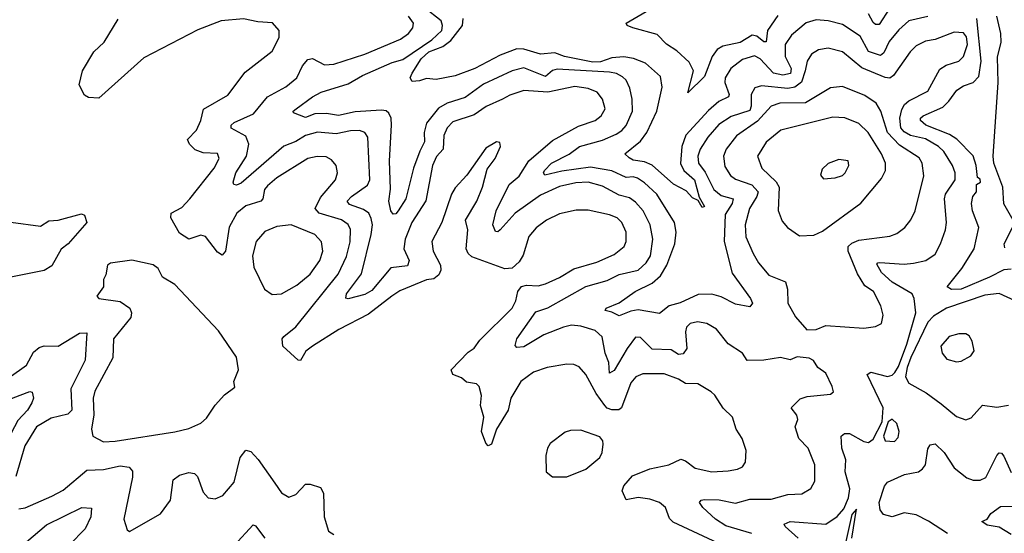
# Model space of a CAD drawing. Extents: x 1954678 to 2060275, y 904822 to 1016299.
# Tile 367 of 467: x 2009233 to 2013377, y 1000046 to 1002210. Entities that reach past the tile are written whole.
import ezdxf

# ---------------------------------------------------------------- set-up
doc = ezdxf.new("R2010")
doc.units = 0

msp = doc.modelspace()

# ---------------------------------------------------------------- linework, layer by layer
at = {"layer": '0CON20XD'}
for points in [[(2012508.5, 1000025), (2012454, 1000075), (2012450, 1000085), (2012475, 1000095.4), (2012625, 1000084.5), (2012672.8, 1000117.2), (2012701.5, 1000148.5), (2012720.4, 1000195), (2012727.2, 1000232.8), (2012706.7, 1000305), (2012709.2, 1000355), (2012693.2, 1000405), (2012690.4, 1000455), (2012703.7, 1000466.3), (2012725, 1000466.6), (2012785, 1000432.9), (2012805, 1000428.5), (2012825, 1000442.7), (2012862, 1000515), (2012866.6, 1000575), (2012799.5, 1000715), (2012815.5, 1000724.5), (2012885, 1000706.9), (2012905, 1000712.9), (2012916.3, 1000723.7), (2012931.2, 1000748.8), (2012966.7, 1000843.3), (2013003.7, 1000975), (2012997.2, 1001035), (2012989.4, 1001055), (2012905, 1001104.4), (2012859.6, 1001145), (2012840.7, 1001179.3), (2012843.9, 1001186.1), (2012853.1, 1001186.9), (2012955, 1001179.8), (2012995, 1001184.3), (2013045.8, 1001195), (2013085, 1001222.5), (2013108.6, 1001265), (2013128.6, 1001325), (2013133.1, 1001355), (2013124.3, 1001455), (2013129.5, 1001475), (2013169.2, 1001535), (2013169.6, 1001565), (2013158.2, 1001595), (2013122.5, 1001655), (2013100, 1001675), (2013045, 1001707.7), (2012981.8, 1001721.8), (2012955, 1001737.1), (2012940.7, 1001755), (2012937, 1001795), (2012945, 1001831.9), (2012957.2, 1001852.8), (2012975, 1001867.6), (2013055, 1001908.5), (2013105, 1002001.5), (2013132.2, 1002017.8), (2013185, 1002035.4), (2013205, 1002054.5), (2013221.2, 1002105), (2013217.9, 1002137.9), (2013205.3, 1002155.3), (2013165, 1002157.5), (2013085, 1002126.4), (2013045, 1002119.6), (2013005, 1002100), (2012980.4, 1002075), (2012910.4, 1001975), (2012895, 1001963.7), (2012875, 1001966.6), (2012776.7, 1002006.7), (2012695, 1002074.7), (2012635, 1002090.4), (2012595, 1002083.1), (2012565, 1002064.6), (2012546.6, 1002035), (2012538.5, 1001995), (2012523.5, 1001946.5), (2012495, 1001925.9), (2012465, 1001920.6), (2012355, 1001930.7), (2012327.2, 1001922.8), (2012310.8, 1001895), (2012311.2, 1001845), (2012305, 1001827.4), (2012227.5, 1001802.5), (2012175, 1001768.8), (2012129, 1001715), (2012096, 1001664), (2012087.4, 1001635), (2012089.3, 1001605), (2012118.1, 1001568.1), (2012154.6, 1001494.6), (2012185, 1001469.8), (2012235.4, 1001455), (2012231.1, 1001435), (2012201.2, 1001388.8), (2012197.3, 1001275), (2012231.7, 1001141.8), (2012308.9, 1001035), (2012317.1, 1001015), (2012305, 1001000), (2012245, 1001011.9), (2012185, 1001041.6), (2012145, 1001053.6), (2012088, 1001052), (2012013, 1001017), (2011966.2, 1001003.8), (2011925, 1000971.9), (2011835, 1000987.8), (2011805, 1000982.5), (2011755, 1000961.8), (2011725, 1000978), (2011696.2, 1000985), (2011701.4, 1000995), (2011755, 1001016.5), (2011823.5, 1001065), (2011895, 1001100.4), (2011929.2, 1001130.8), (2011955.9, 1001175), (2011990.5, 1001265), (2011995.7, 1001315), (2011987.9, 1001355), (2011914.2, 1001474.2), (2011862.9, 1001522.9), (2011832.4, 1001542.4), (2011815, 1001548.3), (2011785, 1001544.8), (2011725, 1001573), (2011635, 1001588.3), (2011515, 1001572.4), (2011442.5, 1001555), (2011436.7, 1001565), (2011442, 1001575), (2011471.5, 1001605), (2011545, 1001643.8), (2011588.5, 1001675), (2011685, 1001702), (2011743, 1001727), (2011767.1, 1001742.9), (2011785.4, 1001764.6), (2011812.2, 1001825), (2011810.8, 1001875), (2011800.8, 1001920.8), (2011784.8, 1001954.8), (2011769.9, 1001969.9), (2011745, 1001983.3), (2011715, 1001988.7), (2011495, 1002001.9), (2011475, 1001996.1), (2011445, 1001970), (2011355, 1002006.5), (2011305, 1001995.2), (2011185, 1001939), (2011107.2, 1001882.8), (2011031.7, 1001858.3), (2010995, 1001836.9), (2010945.4, 1001774.6), (2010934.8, 1001735), (2010935.7, 1001695), (2010916.1, 1001656.1), (2010890.7, 1001585), (2010857.8, 1001455), (2010825, 1001404.3), (2010815, 1001392.5), (2010805, 1001390.8), (2010794.6, 1001405), (2010786.7, 1001445), (2010793.9, 1001496.1), (2010789.3, 1001615), (2010797.8, 1001765), (2010796.6, 1001795), (2010786.8, 1001816.8), (2010775, 1001825.7), (2010755, 1001829), (2010645, 1001821.3), (2010575, 1001805.9), (2010524.2, 1001814.2), (2010475, 1001813.5), (2010435, 1001798.2), (2010385, 1001817.5), (2010383.8, 1001825), (2010395.7, 1001835), (2010465, 1001885.5), (2010502, 1001905), (2010615, 1001940), (2010675, 1001974.8), (2010800.1, 1002029.9), (2010845, 1002042.5), (2010966.7, 1002125), (2011010, 1002165), (2011012.6, 1002185), (2011006.8, 1002205), (2010935, 1002261)], [(2012893.2, 1002256.8), (2012850.2, 1002189.7), (2012835, 1002190), (2012825, 1002198.6), (2012805, 1002234.6)], [(2010445, 1001625.4), (2010315, 1001543.1), (2010275, 1001509.4), (2010263.2, 1001495), (2010255.8, 1001455), (2010246.9, 1001445), (2010184.1, 1001425.9), (2010146.9, 1001395), (2010114.8, 1001335.2), (2010098.4, 1001235), (2010085, 1001217.3), (2010065, 1001230.5), (2010015, 1001296.7), (2009995, 1001302.7), (2009945, 1001285.5), (2009905, 1001310), (2009868.2, 1001375), (2009870.4, 1001395), (2009915, 1001419.1), (2009948.5, 1001455), (2010050.9, 1001585), (2010072.5, 1001625), (2010065, 1001645.5), (2010005, 1001649.7), (2009971.1, 1001661.1), (2009947.5, 1001685), (2009939.4, 1001705), (2009977.2, 1001745), (2009995.3, 1001785), (2010006.6, 1001833.4), (2010108.7, 1001891.3), (2010180.9, 1001989.1), (2010295, 1002078), (2010324.2, 1002135), (2010324.2, 1002165), (2010296.8, 1002196.8), (2010235, 1002200.6), (2010175, 1002213.3), (2010080, 1002205), (2009982.2, 1002167.8), (2009755, 1002049.3), (2009565, 1001879.2), (2009522.1, 1001882.1), (2009505, 1001892.5), (2009482.9, 1001935), (2009496.4, 1001995), (2009544.8, 1002075.2), (2009587.9, 1002115), (2009647.7, 1002212.3)], [(2012314.5, 1000045), (2012205, 1000076.7), (2012161.5, 1000105), (2012107.7, 1000155), (2012094.4, 1000175), (2012100.8, 1000185), (2012115, 1000188.5), (2012177.2, 1000187.2), (2012245, 1000172.2), (2012305, 1000189.3), (2012395, 1000190.3), (2012465, 1000209.6), (2012525, 1000211.8), (2012562.9, 1000235), (2012579.1, 1000265), (2012579.1, 1000335), (2012550.9, 1000405), (2012511.3, 1000445), (2012496.6, 1000495), (2012507.1, 1000525), (2012503.8, 1000543.8), (2012479.4, 1000575), (2012518, 1000612), (2012547.4, 1000622.6), (2012645, 1000632.5), (2012657.5, 1000642.5), (2012652.5, 1000665), (2012625, 1000720), (2012592.5, 1000745), (2012573.9, 1000773.9), (2012555, 1000783.8), (2012505, 1000790), (2012475, 1000776.7), (2012435, 1000786.2), (2012365, 1000775.6), (2012295, 1000774.6), (2012274.3, 1000805), (2012215, 1000844.4), (2012165, 1000906.7), (2012125, 1000930), (2012085, 1000937.5), (2012055, 1000929.6), (2012039.5, 1000915), (2012034.6, 1000895), (2012040.2, 1000825), (2012025, 1000801.4), (2012005, 1000799.7), (2011975, 1000818.7), (2011895, 1000821.6), (2011845, 1000870.9), (2011825, 1000872.7), (2011789, 1000825), (2011735, 1000731.2), (2011715, 1000720.8), (2011711.7, 1000765), (2011696.3, 1000805), (2011683.5, 1000873.5), (2011655, 1000900.3), (2011595, 1000918.9), (2011555, 1000922.2), (2011521.9, 1000915), (2011438.1, 1000881.9), (2011355, 1000831.8), (2011325, 1000828.8), (2011317.7, 1000837.7), (2011324.5, 1000865), (2011405, 1000978.6), (2011455, 1000996.5), (2011614.8, 1001085.2), (2011705, 1001110.9), (2011755, 1001136.4), (2011835, 1001155.3), (2011869.7, 1001185), (2011886.9, 1001215), (2011896.8, 1001285), (2011886.8, 1001345), (2011856.9, 1001405), (2011825, 1001441.3), (2011799.4, 1001459.4), (2011755, 1001470), (2011685, 1001508.4), (2011625, 1001524.8), (2011573, 1001523), (2011505, 1001507), (2011425, 1001471), (2011317.5, 1001395), (2011255, 1001324.4), (2011245, 1001315.6), (2011235, 1001317.1), (2011223.5, 1001345), (2011238.1, 1001405), (2011292.7, 1001515), (2011335, 1001550.3), (2011374.9, 1001615.1), (2011475, 1001700.8), (2011585, 1001760.7), (2011655, 1001785.4), (2011679.5, 1001805), (2011696.2, 1001835), (2011685.4, 1001875), (2011662.9, 1001905), (2011625, 1001920.7), (2011568.7, 1001928.7), (2011455, 1001904.7), (2011355, 1001912.1), (2011295, 1001892.5), (2011264.8, 1001875.2), (2011195.2, 1001844.8), (2011145, 1001809.8), (2011055, 1001779.7), (2011031.9, 1001755), (2011018.3, 1001721.7), (2011015.2, 1001665), (2010986.3, 1001633.7), (2010969.8, 1001595), (2010942.6, 1001447.4), (2010883.6, 1001355), (2010854.8, 1001285), (2010849.1, 1001245), (2010872, 1001195), (2010865, 1001173.1), (2010795, 1001164.7), (2010715, 1001069), (2010685, 1001052.4), (2010615, 1001034.5), (2010605, 1001036.7), (2010608.2, 1001055), (2010670.9, 1001139.1), (2010712.5, 1001305), (2010717.4, 1001345), (2010712.5, 1001372.5), (2010702.1, 1001395), (2010679.6, 1001410.4), (2010621.1, 1001431.1), (2010611.5, 1001445), (2010629.6, 1001465), (2010696.8, 1001513.2), (2010706.6, 1001535), (2010697.3, 1001715), (2010684.7, 1001734.7), (2010662.5, 1001742.5), (2010625, 1001741.9), (2010565, 1001728.8), (2010485.6, 1001735.6), (2010435, 1001721.9), (2010395, 1001696.7), (2010345, 1001677.1), (2010165, 1001521.2), (2010145, 1001513.1), (2010134, 1001515), (2010130.5, 1001525), (2010142.3, 1001565), (2010186.5, 1001635), (2010196.7, 1001685), (2010185, 1001719.2), (2010122.7, 1001752.7), (2010122.5, 1001765), (2010135, 1001776.8), (2010217.2, 1001812.8), (2010275, 1001885.3), (2010353.3, 1001926.7), (2010398.4, 1001965), (2010422.4, 1002015), (2010445, 1002042.9), (2010465, 1002046.2), (2010515, 1002020.3), (2010555, 1002022.1), (2010685, 1002064.8), (2010835, 1002128.1), (2010868.8, 1002151.2), (2010886.8, 1002175), (2010889.6, 1002195), (2010868.5, 1002225)], [(2013055, 1002223), (2012974.5, 1002205), (2012932.1, 1002167.9), (2012892.4, 1002117.6), (2012869.9, 1002070.1), (2012855, 1002059.7), (2012805, 1002076.1), (2012770, 1002140), (2012695, 1002189.2), (2012635, 1002205.8), (2012585, 1002208.9), (2012543.2, 1002196.8), (2012480.4, 1002145), (2012454.8, 1002105), (2012454.9, 1002055), (2012479.9, 1002005), (2012476.4, 1001983.6), (2012445, 1001975.7), (2012405.3, 1001985), (2012348.9, 1002045), (2012325, 1002058.2), (2012275, 1002042.8), (2012226.2, 1002005), (2012202.4, 1001965), (2012200.3, 1001945), (2012219.3, 1001895), (2012216.4, 1001885), (2012175, 1001864.7), (2012132.3, 1001827.7), (2012036.1, 1001723.9), (2012018.9, 1001675), (2012013.9, 1001603.9), (2012027.9, 1001575), (2012073.2, 1001535), (2012091.7, 1001461.7), (2012115, 1001422.5), (2012105, 1001418), (2012087.5, 1001447.5), (2012065, 1001459.4), (2012038.3, 1001488.3), (2011985, 1001516.8), (2011895, 1001597.6), (2011861.6, 1001611.6), (2011815, 1001618.3), (2011798.4, 1001628.4), (2011780, 1001645), (2011845, 1001697.5), (2011871.9, 1001735), (2011913.8, 1001825), (2011936.7, 1001925), (2011930, 1001970), (2011866.3, 1002026.3), (2011816.3, 1002046.3), (2011775, 1002053.5), (2011725, 1002049.6), (2011677.2, 1002032.8), (2011645, 1002031.2), (2011525.5, 1002055), (2011485, 1002069.7), (2011425, 1002064.8), (2011355, 1002085.2), (2011325, 1002087.2), (2011255, 1002060.7), (2011148.1, 1002005), (2011065, 1001973.4), (2010985, 1001958.1), (2010945, 1001962.9), (2010915, 1001952), (2010885, 1001950), (2010876.2, 1001965), (2010883.8, 1001985), (2010921.7, 1002045), (2010955.2, 1002074.8), (2011013.1, 1002096.9), (2011047.4, 1002122.6), (2011095.9, 1002185), (2011099.5, 1002215)], [(2012422.9, 1002227.1), (2012380.2, 1002165), (2012375, 1002117.1), (2012365, 1002116.2), (2012335, 1002140), (2012315, 1002145.3), (2012265, 1002114.3), (2012192.1, 1002097.9), (2012167.7, 1002085), (2012146.5, 1002055), (2012115, 1001970), (2012045, 1001902.5), (2012069.1, 1001995), (2012050.6, 1002030.6), (2011998.8, 1002078.8), (2011955, 1002107.1), (2011915, 1002147.5), (2011813.8, 1002175), (2011790, 1002185), (2011785.8, 1002195), (2011870, 1002245)], [(2013405, 1001159), (2013375, 1001156.5), (2013315, 1001124.8), (2013195, 1001075.2), (2013155, 1001072.8), (2013136.5, 1001085), (2013198, 1001162), (2013249.5, 1001245), (2013269.6, 1001335), (2013242.8, 1001405), (2013239.2, 1001435), (2013244.5, 1001465.5), (2013259.2, 1001485), (2013260, 1001515), (2013276.2, 1001525), (2013275, 1001537.5), (2013263.3, 1001545), (2013258.5, 1001595), (2013246.1, 1001636.1), (2013177.1, 1001707.1), (2013146.1, 1001726.1), (2013046.1, 1001765), (2013023.4, 1001785), (2013023.5, 1001795), (2013034.6, 1001805.4), (2013117.9, 1001842.1), (2013143.7, 1001866.3), (2013176.6, 1001913.4), (2013205, 1001931.2), (2013245.2, 1001944.8), (2013268.9, 1001971.1), (2013279, 1002035), (2013261.6, 1002215)], [(2013414.6, 1001365), (2013374.7, 1001434.7), (2013369.8, 1001505), (2013333.1, 1001605), (2013329.1, 1001635), (2013350.9, 1001945), (2013347.4, 1002052.6), (2013363.3, 1002115), (2013362.2, 1002152.2), (2013344.8, 1002225)], [(2012545, 1000903.8), (2012585, 1000904.2), (2012625, 1000920.8), (2012785, 1000910.6), (2012835, 1000917.1), (2012860.3, 1000929.7), (2012867.5, 1000965), (2012856.9, 1001005), (2012826.2, 1001065), (2012789.1, 1001089.1), (2012759, 1001139), (2012719.2, 1001235), (2012719.7, 1001255), (2012735, 1001268.8), (2012765, 1001280.5), (2012895, 1001297.3), (2012925, 1001308.9), (2012958.6, 1001335), (2012983.1, 1001366.9), (2013001.5, 1001405), (2013038.1, 1001551.9), (2013030.9, 1001605), (2013018.6, 1001628.6), (2012935, 1001680.9), (2012885.7, 1001735), (2012856.9, 1001825), (2012837.7, 1001857.7), (2012789.9, 1001889.9), (2012695, 1001928), (2012645, 1001922.5), (2012539.8, 1001860.2), (2012432.1, 1001857.9), (2012395, 1001845.7), (2012337.4, 1001782.6), (2012249.9, 1001720.1), (2012206, 1001665), (2012195.3, 1001635), (2012201, 1001591), (2012223.8, 1001553.8), (2012245, 1001538.6), (2012313.5, 1001513.5), (2012341, 1001485), (2012335.5, 1001465), (2012303.9, 1001415), (2012285.3, 1001345), (2012288.8, 1001295), (2012319.1, 1001225), (2012341.5, 1001185), (2012385, 1001133.6), (2012455.4, 1001105), (2012464.6, 1001075), (2012465.4, 1001015), (2012498, 1000958), (2012545, 1000903.8)], [(2012515, 1001299.2), (2012575, 1001301.4), (2012610.9, 1001319.1), (2012773.4, 1001436.6), (2012859.7, 1001540.3), (2012876.4, 1001575), (2012877.1, 1001605), (2012860.3, 1001645), (2012803.4, 1001735), (2012765, 1001772.7), (2012705, 1001796.8), (2012655, 1001799.6), (2012435.9, 1001744.1), (2012375, 1001694.4), (2012337.5, 1001635), (2012356.2, 1001585), (2012416.5, 1001526.5), (2012429, 1001505), (2012425.4, 1001405.4), (2012441.7, 1001361.7), (2012464.5, 1001334.5), (2012515, 1001299.2)], [(2012172, 1000005), (2011982.5, 1000092.5), (2011967.9, 1000107.9), (2011950.9, 1000155), (2011925.7, 1000175), (2011885, 1000189.3), (2011835, 1000196.9), (2011785, 1000187.5), (2011768.2, 1000225), (2011775, 1000246.2), (2011812, 1000288), (2011885, 1000317.6), (2011965, 1000334), (2012015, 1000357.8), (2012035, 1000351.5), (2012075, 1000320.8), (2012145, 1000305.5), (2012215, 1000308.6), (2012254.2, 1000315.8), (2012275, 1000326.2), (2012287.5, 1000345), (2012290, 1000395), (2012274, 1000445), (2012247.5, 1000485), (2012232.9, 1000535), (2012193.1, 1000573.1), (2012157.9, 1000627.9), (2012142.3, 1000642.3), (2012086.7, 1000675), (2012035, 1000676.7), (2012005, 1000695.3), (2011945, 1000718.2), (2011855, 1000718.5), (2011825.3, 1000704.7), (2011805, 1000679.4), (2011764.8, 1000575.2), (2011753.8, 1000566.2), (2011725, 1000565.7), (2011705, 1000573.5), (2011695, 1000584.6), (2011659.2, 1000635), (2011615, 1000714.4), (2011586.7, 1000746.7), (2011565, 1000756.5), (2011535, 1000758.5), (2011453.3, 1000745), (2011395.8, 1000725), (2011342.3, 1000685), (2011300, 1000615), (2011288.2, 1000565), (2011239.6, 1000485), (2011218.3, 1000421.7), (2011205, 1000414.3), (2011195, 1000425.8), (2011176.7, 1000475), (2011186.5, 1000535), (2011171.6, 1000585), (2011176.3, 1000626.3), (2011167.1, 1000665), (2011155, 1000676.2), (2011113.3, 1000683.3), (2011091.6, 1000701.6), (2011055, 1000714.4), (2011048.1, 1000735), (2011120.6, 1000809.4), (2011145, 1000826.4), (2011169.8, 1000860.2), (2011305.3, 1000994.7), (2011321.1, 1001025), (2011329.2, 1001065), (2011344.7, 1001085.3), (2011365, 1001091.2), (2011415, 1001088.9), (2011445, 1001096.5), (2011505, 1001123.8), (2011565, 1001160.7), (2011661.5, 1001188.5), (2011735, 1001220.3), (2011776.9, 1001255), (2011784.6, 1001275), (2011784.6, 1001315), (2011766.9, 1001355), (2011747.3, 1001375), (2011715, 1001388.1), (2011625, 1001406.8), (2011575, 1001406.9), (2011505, 1001391.8), (2011449.2, 1001365), (2011406.4, 1001333.6), (2011375, 1001296), (2011352.1, 1001217.9), (2011335, 1001190), (2011305, 1001162.5), (2011275, 1001160.4), (2011135, 1001211.2), (2011120, 1001225), (2011111.8, 1001245), (2011119.1, 1001325), (2011109.1, 1001365), (2011156.2, 1001445), (2011180.5, 1001505), (2011200, 1001580), (2011233.8, 1001625), (2011256, 1001675), (2011253, 1001693), (2011240, 1001695), (2011195, 1001668.8), (2011114.5, 1001555.5), (2011065, 1001502), (2011050, 1001475), (2011009.4, 1001355), (2010967.3, 1001275), (2010972.5, 1001235), (2011004.1, 1001175), (2011004.7, 1001155), (2010996.5, 1001135), (2010975, 1001118.1), (2010945, 1001113.6), (2010832.2, 1001067.8), (2010798.5, 1001045), (2010700.7, 1000969.3), (2010575.5, 1000905), (2010464.5, 1000835), (2010437.1, 1000812.9), (2010415, 1000774.4), (2010404.2, 1000775), (2010340.8, 1000835), (2010337.5, 1000865), (2010344.3, 1000875), (2010395, 1000915.5), (2010572.8, 1001137.2), (2010608, 1001212), (2010623.6, 1001273.6), (2010625.3, 1001325.3), (2010615, 1001347.1), (2010586.4, 1001366.4), (2010492.9, 1001395), (2010475.8, 1001415), (2010499.2, 1001460.8), (2010562.1, 1001535), (2010570, 1001565), (2010565, 1001596.2), (2010545, 1001620), (2010522.2, 1001632.2), (2010485, 1001633.5), (2010445, 1001625.4)], [(2012615, 1001540), (2012665, 1001543.9), (2012695, 1001553.8), (2012706.5, 1001565), (2012721.9, 1001595), (2012719.2, 1001615), (2012679.7, 1001620.3), (2012635, 1001604), (2012609.7, 1001580.3), (2012602.5, 1001555), (2012615, 1001540)], [(2009195, 1001357.1), (2009319.6, 1001340.4), (2009355, 1001362), (2009395, 1001366), (2009492.5, 1001392.5), (2009505, 1001386.2), (2009515.7, 1001355), (2009436.8, 1001265), (2009407, 1001243), (2009367.2, 1001172.8), (2009335, 1001153.3), (2009195, 1001125.7)], [(2010295, 1001052.7), (2010335, 1001054.5), (2010399, 1001091), (2010455, 1001137.7), (2010495.9, 1001195), (2010508.9, 1001235), (2010503.4, 1001273.4), (2010474.7, 1001304.7), (2010375, 1001345.6), (2010315, 1001339.1), (2010265, 1001317.3), (2010227.8, 1001275), (2010212.9, 1001215), (2010217.8, 1001167.8), (2010262.5, 1001075), (2010295, 1001052.7)], [(2013378.3, 1001248.3), (2013376.4, 1001265), (2013410.8, 1001335)], [(2009585, 1000431.8), (2009635, 1000434), (2009885, 1000473.3), (2009945, 1000487.1), (2009995, 1000510), (2010019.1, 1000530.9), (2010055, 1000586), (2010095, 1000630), (2010138.3, 1000661.7), (2010133.3, 1000685), (2010153.3, 1000735), (2010145, 1000788), (2010069.4, 1000899.4), (2009885, 1001094.5), (2009833.3, 1001125), (2009815, 1001162), (2009795, 1001177.5), (2009705, 1001197.1), (2009615, 1001183.8), (2009602.5, 1001175), (2009595.6, 1001134.4), (2009586, 1001115), (2009585.4, 1001084.6), (2009556.7, 1001045), (2009565.9, 1001035.9), (2009655, 1001022), (2009695.5, 1000995), (2009702.7, 1000975), (2009700, 1000955), (2009627.5, 1000865), (2009623.9, 1000785), (2009549.4, 1000645), (2009541.9, 1000615), (2009544.8, 1000545.2), (2009535.5, 1000485), (2009540.8, 1000455), (2009585, 1000431.8)], [(2013437.8, 1001017.8), (2013355, 1001056.6), (2013295, 1001049.1), (2013133.6, 1000995), (2013079.3, 1000960.7), (2013055, 1000935.2), (2012983.4, 1000786.6), (2012967.7, 1000745), (2012961.3, 1000705), (2012975, 1000678.8), (2013047.8, 1000637.8), (2013111, 1000591), (2013175, 1000538.1), (2013215, 1000524)], [(2009040.9, 1000599.1), (2009261.5, 1000755), (2009291.3, 1000808.7), (2009315, 1000828.2), (2009335, 1000835.3), (2009395, 1000834.1), (2009485, 1000888.9), (2009515, 1000890), (2009508.8, 1000775), (2009447.6, 1000655), (2009451.8, 1000565), (2009435, 1000548.2), (2009365, 1000531.3), (2009303.7, 1000495), (2009254, 1000415), (2009215.9, 1000285)], [(2013175, 1000768.6), (2013195, 1000771.4), (2013236.4, 1000793.6), (2013250, 1000815), (2013242, 1000855), (2013228.3, 1000878.3), (2013215, 1000885.7), (2013185, 1000885.8), (2013145, 1000875.7), (2013109.2, 1000835), (2013115.7, 1000805), (2013135, 1000780), (2013175, 1000768.6)], [(2008556.9, 1000005), (2008615, 1000113.8), (2008645, 1000132.5), (2008745, 1000148.8), (2008905, 1000289.1), (2008956.5, 1000345), (2008982.3, 1000397.7), (2009062.5, 1000507.5), (2009094.6, 1000545.4), (2009145, 1000586.3), (2009205, 1000616.8), (2009275, 1000643.1), (2009285, 1000640), (2009291.2, 1000615), (2009283.2, 1000595), (2009265, 1000564.5), (2009225, 1000521.8), (2009181.1, 1000438.9), (2009154.4, 1000365), (2009118.4, 1000195), (2008934.7, 999935)], [(2013215, 1000524), (2013237.4, 1000532.6), (2013285, 1000585.4), (2013345, 1000576.9), (2013395, 1000586.5)], [(2012915, 1000433.3), (2012930.2, 1000449.8), (2012933.8, 1000475), (2012925, 1000508.1), (2012905, 1000527.1), (2012887.7, 1000515), (2012867.7, 1000455), (2012875.5, 1000435.5), (2012915, 1000433.3)], [(2011535, 1000284.2), (2011615, 1000316), (2011673.8, 1000365), (2011684.1, 1000385.9), (2011688.6, 1000421.4), (2011687.5, 1000435), (2011675, 1000452.9), (2011595, 1000480.8), (2011550.5, 1000479.5), (2011527.7, 1000472.3), (2011465.5, 1000424.5), (2011454, 1000405), (2011446.6, 1000373.4), (2011448, 1000305), (2011475, 1000284.2), (2011535, 1000284.2)], [(2009229.1, 1000149.1), (2009255, 1000152.7), (2009367.3, 1000202.7), (2009415, 1000227.7), (2009515, 1000311.8), (2009585, 1000314.7), (2009655, 1000330), (2009694, 1000325), (2009707.2, 1000307.2), (2009707.6, 1000282.4), (2009670.8, 1000105), (2009685, 1000060), (2009695, 1000053.3), (2009825, 1000128.6), (2009867.5, 1000185), (2009878.5, 1000271.5), (2009905, 1000291.1), (2009945, 1000302.7), (2009968.5, 1000298.5), (2009980.5, 1000285), (2010005, 1000219.2), (2010026.2, 1000195), (2010055, 1000191.1), (2010087.5, 1000205), (2010135, 1000260.8), (2010161.2, 1000365), (2010185, 1000395.7), (2010205, 1000390.6), (2010236.5, 1000356.5), (2010306.5, 1000256.5), (2010335, 1000217.1), (2010365, 1000198.6), (2010395, 1000209.4), (2010435, 1000252.5), (2010455, 1000252.7), (2010498.3, 1000238.3), (2010511.1, 1000215), (2010514.6, 1000115), (2010531.9, 1000055), (2010555, 1000041.5)], [(2013137.5, 1000045), (2013057.6, 1000097.6), (2013005, 1000123.3), (2012955, 1000132.3), (2012905, 1000115.8), (2012868.8, 1000125), (2012854.3, 1000145), (2012850, 1000175), (2012872.5, 1000245), (2012885, 1000262), (2012956.6, 1000293.4), (2013015, 1000304.6), (2013033, 1000317), (2013044.5, 1000335), (2013055, 1000402.5), (2013065, 1000418.8), (2013085, 1000422.5), (2013123.3, 1000386.7), (2013165, 1000322.1), (2013219.6, 1000279.6), (2013245, 1000270), (2013275, 1000269.6), (2013298.8, 1000281.2), (2013345, 1000374.3), (2013355, 1000384.3), (2013365, 1000382.9), (2013375, 1000370.8), (2013405, 1000302.5)], [(2009233.7, 999986.3), (2009345, 1000080.9), (2009494.5, 1000154.5), (2009535, 1000151.2), (2009532.4, 1000115), (2009507.6, 1000065), (2009442.5, 999997.5)], [(2012734.6, 1000025), (2012755, 1000147.5), (2012734.6, 1000125.4), (2012709.2, 1000010.8)], [(2013405, 1000041.2), (2013355, 1000071.2), (2013305, 1000080.8), (2013282.5, 1000095), (2013305, 1000106), (2013320.3, 1000129.7), (2013361.2, 1000158.8), (2013419.2, 1000160.8)], [(2010134.8, 999995.2), (2010215, 1000082), (2010225, 1000077.5), (2010265, 1000025.5)]]:
    msp.add_lwpolyline(points, dxfattribs=at)

doc.saveas('drawing.dxf')
